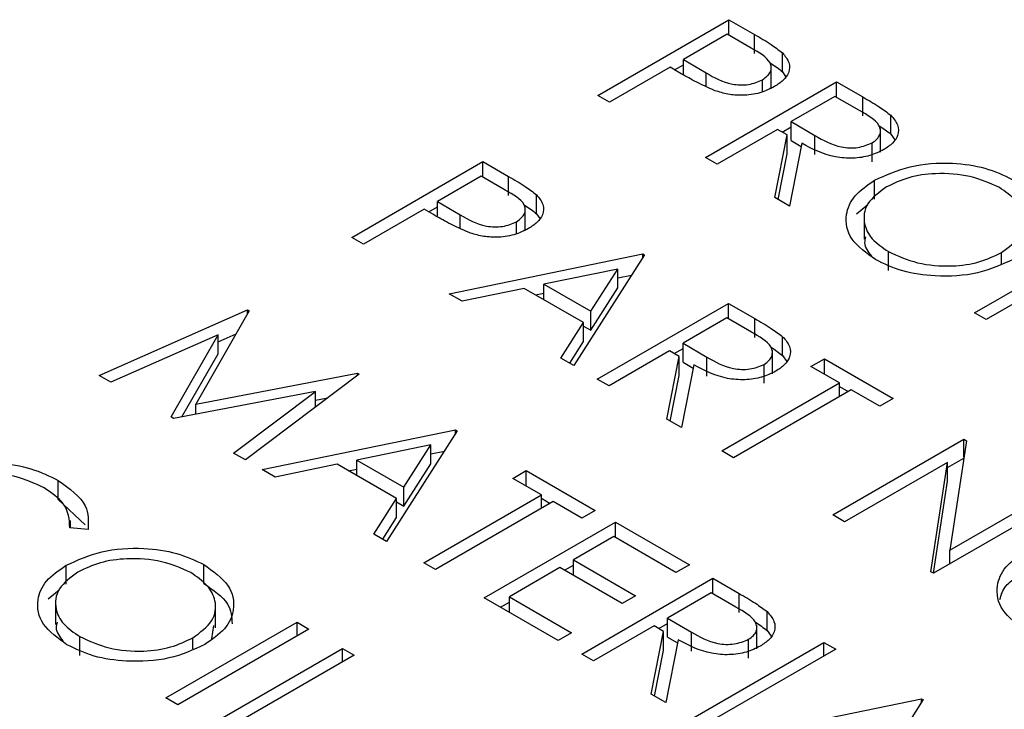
# Model space of a CAD drawing. Header units: inches. Extents: x 220 to 877, y 4 to 174.
# Tile 452 of 656: x 484.472 to 485.109, y 150.276 to 150.722. Entities that reach past the tile are written whole.
import ezdxf

# ---------------------------------------------------------------- set-up
doc = ezdxf.new("R2010")
doc.units = ezdxf.units.IN
doc.header["$LTSCALE"] = 0.5
doc.header["$MEASUREMENT"] = 0
doc.layers.add('DSS-M-S', color=53, linetype='Continuous')

msp = doc.modelspace()

# ---------------------------------------------------------------- linework, layer by layer
at = {"layer": 'DSS-M-S', "linetype": 'Continuous', "lineweight": 25}
for p, q in [((484.84551, 150.67309), (484.93036, 150.72207)), ((484.93036, 150.72207), (484.947, 150.71247)), ((484.93036, 150.71203), (484.93036, 150.72207)), ((484.92928, 150.71265), (484.90099, 150.69633)), ((484.94479, 150.7037), (484.92928, 150.71265)), ((484.947, 150.70022), (484.947, 150.71247)), ((484.96506, 150.68833), (484.96506, 150.70058)), ((484.90099, 150.69633), (484.91566, 150.68764)), ((484.90099, 150.68633), (484.90099, 150.69633)), ((484.89229, 150.6913), (484.85313, 150.66869)), ((484.89836, 150.6878), (484.89229, 150.6913)), ((484.89528, 150.68957), (484.90099, 150.69287)), ((484.95778, 150.67731), (484.95778, 150.69262)), ((484.96506, 150.68833), (484.96708, 150.68523)), ((484.91513, 150.6329), (484.99999, 150.68188)), ((484.91566, 150.67881), (484.91566, 150.68764)), ((484.95217, 150.67556), (484.95217, 150.68317)), ((484.99999, 150.68188), (485.01697, 150.67208)), ((484.99999, 150.67183), (484.99999, 150.68188)), ((484.85313, 150.66869), (484.84551, 150.67309)), ((484.9989, 150.67246), (484.97061, 150.65613)), ((485.01481, 150.66328), (484.9989, 150.67246)), ((485.01697, 150.65983), (485.01697, 150.67208)), ((484.97061, 150.65613), (484.98603, 150.6471)), ((484.97061, 150.64389), (484.97061, 150.65613)), ((485.03504, 150.64807), (485.03504, 150.66031)), ((484.96191, 150.65111), (484.92275, 150.6285)), ((484.9681, 150.64754), (484.96191, 150.65111)), ((484.9649, 150.64938), (484.97061, 150.65268)), ((485.02841, 150.63631), (485.02841, 150.65162)), ((484.96011, 150.60693), (484.9681, 150.64754)), ((484.9681, 150.63529), (484.9681, 150.64754)), ((484.97061, 150.64389), (484.97712, 150.64007)), ((484.98603, 150.63485), (484.98603, 150.6471)), ((485.03504, 150.64807), (485.03764, 150.64436)), ((484.97751, 150.6421), (484.96953, 150.6015)), ((485.023, 150.63017), (485.023, 150.64242)), ((484.92275, 150.6285), (484.91513, 150.6329)), ((484.96227, 150.60568), (484.9681, 150.63529)), ((484.68641, 150.58124), (484.77126, 150.63023)), ((484.77126, 150.63023), (484.7879, 150.62062)), ((484.77126, 150.62018), (484.77126, 150.63023)), ((484.77018, 150.62081), (484.74189, 150.60448)), ((484.78569, 150.61185), (484.77018, 150.62081)), ((484.7879, 150.60837), (484.7879, 150.62062)), ((485.02463, 150.60599), (485.02463, 150.61824)), ((484.80596, 150.59648), (484.80596, 150.60873)), ((484.96953, 150.6015), (484.96011, 150.60693)), ((484.73319, 150.59946), (484.69403, 150.57685)), ((484.73926, 150.59595), (484.73319, 150.59946)), ((484.73618, 150.59773), (484.74189, 150.60102)), ((484.74189, 150.60448), (484.75656, 150.5958)), ((484.74189, 150.59448), (484.74189, 150.60448)), ((484.79868, 150.58547), (484.79868, 150.60078)), ((485.01292, 150.59652), (485.02022, 150.60242)), ((484.75656, 150.58697), (484.75656, 150.5958)), ((484.80596, 150.59648), (484.80798, 150.59338)), ((485.0178, 150.59534), (485.0178, 150.58003)), ((484.79307, 150.58371), (484.79307, 150.59132)), ((484.69403, 150.57685), (484.68641, 150.58124)), ((485.08919, 150.53242), (485.17404, 150.5814)), ((484.74951, 150.54482), (484.87461, 150.57057)), ((484.8757, 150.56994), (484.83001, 150.49835)), ((484.87461, 150.57057), (484.8757, 150.56994)), ((484.87461, 150.56824), (484.87461, 150.57057)), ((485.03354, 150.55983), (485.03354, 150.57208)), ((485.10665, 150.56412), (485.10665, 150.57138)), ((484.85853, 150.56076), (484.81075, 150.55091)), ((484.84107, 150.53341), (484.85853, 150.56076)), ((484.85853, 150.54851), (484.85853, 150.56076)), ((484.85853, 150.55501), (484.86733, 150.55682)), ((484.79792, 150.54827), (484.75782, 150.54002)), ((484.83638, 150.52607), (484.79792, 150.54827)), ((484.81075, 150.54087), (484.81075, 150.55091)), ((484.81075, 150.55091), (484.84107, 150.53341)), ((484.84107, 150.52116), (484.85853, 150.54851)), ((485.13597, 150.55063), (485.0968, 150.52802)), ((484.75782, 150.54002), (484.74951, 150.54482)), ((484.80524, 150.54404), (484.81075, 150.54518)), ((484.84524, 150.48956), (484.93009, 150.53854)), ((484.93009, 150.53854), (484.94707, 150.52874)), ((484.93009, 150.52849), (484.93009, 150.53854)), ((484.52296, 150.49191), (484.61901, 150.53443)), ((484.6201, 150.5338), (484.58551, 150.47338)), ((484.61901, 150.53443), (484.6201, 150.5338)), ((484.61901, 150.5319), (484.61901, 150.53443)), ((484.84107, 150.52116), (484.84107, 150.53341)), ((484.929, 150.52912), (484.90072, 150.51279)), ((484.94491, 150.51994), (484.929, 150.52912)), ((484.94707, 150.51649), (484.94707, 150.52874)), ((485.0968, 150.52802), (485.08919, 150.53242)), ((484.82173, 150.50313), (484.83638, 150.52607)), ((484.83638, 150.51382), (484.83638, 150.52607)), ((484.83638, 150.52387), (484.84107, 150.52116)), ((484.59993, 150.51813), (484.53063, 150.48748)), ((484.56948, 150.46505), (484.59993, 150.51813)), ((484.59993, 150.51373), (484.61156, 150.51888)), ((484.59993, 150.50588), (484.59993, 150.51813)), ((484.96514, 150.50472), (484.96514, 150.51697)), ((484.82745, 150.49983), (484.83638, 150.51382)), ((484.89501, 150.50604), (484.90072, 150.50934)), ((484.90072, 150.51279), (484.91614, 150.50375)), ((484.90072, 150.50054), (484.90072, 150.51279)), ((484.57653, 150.46508), (484.59993, 150.50588)), ((484.83001, 150.49835), (484.82173, 150.50313)), ((484.89202, 150.50777), (484.85285, 150.48516)), ((484.89021, 150.46359), (484.8982, 150.5042)), ((484.8982, 150.5042), (484.89202, 150.50777)), ((484.8982, 150.49195), (484.8982, 150.5042)), ((484.91614, 150.49151), (484.91614, 150.50375)), ((484.95851, 150.49297), (484.95851, 150.50828)), ((484.96514, 150.50472), (484.96775, 150.50102)), ((484.90762, 150.49876), (484.89963, 150.45815)), ((484.90072, 150.50054), (484.90722, 150.49673)), ((484.95311, 150.48683), (484.95311, 150.49907)), ((484.9834, 150.49772), (484.9921, 150.50274)), ((485.00189, 150.48704), (484.9834, 150.49772)), ((484.9921, 150.50274), (485.0367, 150.477)), ((484.9921, 150.4927), (484.9921, 150.50274)), ((484.53063, 150.48748), (484.52296, 150.49191)), ((484.58551, 150.47338), (484.69008, 150.4934)), ((484.69119, 150.49276), (484.6176, 150.43727)), ((484.69008, 150.4934), (484.69119, 150.49276)), ((484.69008, 150.49193), (484.69008, 150.4934)), ((484.89238, 150.46234), (484.8982, 150.49195)), ((484.85285, 150.48516), (484.84524, 150.48956)), ((484.92574, 150.44308), (485.00189, 150.48704)), ((485.00189, 150.47825), (485.00189, 150.48704)), ((485.00189, 150.48484), (485.0076, 150.48155)), ((484.66289, 150.48163), (484.5712, 150.46406)), ((484.60996, 150.44169), (484.66289, 150.48163)), ((484.66289, 150.47142), (484.66289, 150.48163)), ((484.66289, 150.47595), (484.67093, 150.47749)), ((485.0095, 150.48265), (484.93335, 150.43869)), ((485.028, 150.47197), (485.0095, 150.48265)), ((484.58551, 150.4668), (484.58551, 150.47338)), ((485.0367, 150.477), (485.028, 150.47197)), ((484.5712, 150.46406), (484.56948, 150.46505)), ((484.89963, 150.45815), (484.89021, 150.46359)), ((484.62848, 150.43099), (484.75359, 150.45674)), ((484.75467, 150.45611), (484.70898, 150.38452)), ((484.75359, 150.45674), (484.75467, 150.45611)), ((484.75359, 150.45441), (484.75359, 150.45674)), ((484.73751, 150.44693), (484.68973, 150.43709)), ((484.72005, 150.41958), (484.73751, 150.44693)), ((484.73751, 150.43468), (484.73751, 150.44693)), ((484.99754, 150.40163), (485.08239, 150.45062)), ((485.08399, 150.4497), (485.07326, 150.37878)), ((485.08239, 150.45062), (485.08399, 150.4497)), ((485.08239, 150.43913), (485.08239, 150.45062)), ((484.6176, 150.43727), (484.60996, 150.44169)), ((484.73751, 150.44118), (484.7463, 150.44299)), ((484.93335, 150.43869), (484.92574, 150.44308)), ((484.67689, 150.43445), (484.63679, 150.4262)), ((484.71536, 150.41224), (484.67689, 150.43445)), ((484.68973, 150.43709), (484.72005, 150.41958)), ((484.68973, 150.42704), (484.68973, 150.43709)), ((484.72005, 150.40733), (484.73751, 150.43468)), ((485.07178, 150.4357), (485.00515, 150.39724)), ((485.06108, 150.36495), (485.07178, 150.4357)), ((485.07178, 150.43225), (485.08226, 150.4383)), ((485.07178, 150.42346), (485.07178, 150.4357)), ((484.63679, 150.4262), (484.62848, 150.43099)), ((484.68422, 150.43022), (484.68973, 150.43135)), ((484.79057, 150.42534), (484.79928, 150.43037)), ((484.79928, 150.43037), (484.84388, 150.40462)), ((484.79928, 150.42032), (484.79928, 150.43037)), ((484.49655, 150.4117), (484.49655, 150.42395)), ((484.80907, 150.41467), (484.79057, 150.42534)), ((485.06278, 150.36397), (485.07178, 150.42346)), ((484.72005, 150.40733), (484.72005, 150.41958)), ((484.73292, 150.37071), (484.80907, 150.41467)), ((484.80907, 150.40587), (484.80907, 150.41467)), ((485.07326, 150.37878), (485.14005, 150.41733)), ((484.49655, 150.4117), (484.51403, 150.39525)), ((484.70071, 150.3893), (484.71536, 150.41224)), ((484.71536, 150.39999), (484.71536, 150.41224)), ((484.71536, 150.41004), (484.72005, 150.40733)), ((484.81668, 150.41027), (484.74053, 150.36631)), ((484.80907, 150.41247), (484.81478, 150.40917)), ((484.83518, 150.39959), (484.81668, 150.41027)), ((485.14766, 150.41294), (485.06281, 150.36395)), ((484.84388, 150.40462), (484.83518, 150.39959)), ((485.00515, 150.39724), (484.99754, 150.40163)), ((484.50437, 150.39321), (484.50437, 150.39813)), ((484.70642, 150.386), (484.71536, 150.39999)), ((484.77208, 150.3481), (484.85693, 150.39708)), ((484.85693, 150.39708), (484.9048, 150.36945)), ((484.85693, 150.38703), (484.85693, 150.39708)), ((484.51582, 150.39233), (484.50406, 150.39323)), ((484.70898, 150.38452), (484.70071, 150.3893)), ((484.85584, 150.38766), (484.82974, 150.37259)), ((484.8961, 150.36442), (484.85584, 150.38766)), ((485.07326, 150.36999), (485.07326, 150.37878)), ((484.59068, 150.35736), (484.59068, 150.36961)), ((484.74053, 150.36631), (484.73292, 150.37071)), ((484.82974, 150.37259), (484.86999, 150.34935)), ((484.82974, 150.36254), (484.82974, 150.37259)), ((484.9048, 150.36945), (484.8961, 150.36442)), ((484.50165, 150.35683), (484.50165, 150.36908)), ((484.82103, 150.36757), (484.7884, 150.34872)), ((484.86128, 150.34433), (484.82103, 150.36757)), ((484.82403, 150.36584), (484.82974, 150.36913)), ((485.06281, 150.36395), (485.06108, 150.36495)), ((484.83518, 150.31167), (484.92003, 150.36066)), ((484.92003, 150.36066), (484.93701, 150.35085)), ((484.92003, 150.35061), (484.92003, 150.36066)), ((484.48993, 150.34736), (484.49723, 150.35326)), ((484.91894, 150.35124), (484.89066, 150.33491)), ((484.93485, 150.34205), (484.91894, 150.35124)), ((484.93701, 150.33861), (484.93701, 150.35085)), ((484.49481, 150.34618), (484.49481, 150.33087)), ((484.59834, 150.3286), (484.59834, 150.34391)), ((484.81995, 150.32046), (484.77208, 150.3481)), ((484.78269, 150.34197), (484.7884, 150.34527)), ((484.7884, 150.34872), (484.82865, 150.32549)), ((484.7884, 150.33868), (484.7884, 150.34872)), ((484.86999, 150.34935), (484.86128, 150.34433)), ((484.95508, 150.32684), (484.95508, 150.33909)), ((484.5662, 150.28326), (484.65106, 150.33224)), ((484.65106, 150.33224), (484.65867, 150.32784)), ((484.65106, 150.32345), (484.65106, 150.33224)), ((484.88495, 150.32816), (484.89066, 150.33145)), ((484.89066, 150.33491), (484.90607, 150.32587)), ((484.89066, 150.32266), (484.89066, 150.33491)), ((484.65867, 150.32784), (484.57382, 150.27886)), ((484.59582, 150.32147), (484.59726, 150.33019)), ((484.82865, 150.32549), (484.81995, 150.32046)), ((484.88195, 150.32988), (484.84279, 150.30728)), ((484.88015, 150.28571), (484.88814, 150.32631)), ((484.88814, 150.32631), (484.88195, 150.32988)), ((484.88814, 150.31406), (484.88814, 150.32631)), ((484.90607, 150.31362), (484.90607, 150.32587)), ((484.94845, 150.31509), (484.94845, 150.3304)), ((484.95508, 150.32684), (484.95769, 150.32313)), ((484.51055, 150.31067), (484.51055, 150.32292)), ((484.58366, 150.31496), (484.58366, 150.32222)), ((484.89756, 150.32088), (484.88957, 150.28027)), ((484.89066, 150.32266), (484.89716, 150.31885)), ((484.90697, 150.27022), (484.99183, 150.31921)), ((484.94304, 150.30894), (484.94304, 150.32119)), ((484.99183, 150.31921), (484.99944, 150.31481)), ((484.99183, 150.31042), (484.99183, 150.31921)), ((484.59557, 150.2663), (484.68043, 150.31528)), ((484.68043, 150.31528), (484.68804, 150.31089)), ((484.68043, 150.30649), (484.68043, 150.31528)), ((484.88232, 150.28446), (484.88814, 150.31406)), ((484.99944, 150.31481), (484.91459, 150.26583)), ((484.68804, 150.31089), (484.61189, 150.26693)), ((484.84279, 150.30728), (484.83518, 150.31167)), ((484.57382, 150.27886), (484.5662, 150.28326)), ((484.88957, 150.28027), (484.88015, 150.28571)), ((484.92982, 150.25704), (485.05492, 150.28278)), ((485.05601, 150.28216), (485.01032, 150.21056)), ((485.05492, 150.28278), (485.05601, 150.28216)), ((485.05492, 150.28045), (485.05492, 150.28278))]:
    msp.add_line(p, q, dxfattribs=at)
for points, knots in [([(484.947, 150.71247), (484.95064, 150.71038), (484.95714, 150.70665), (484.96264, 150.70243), (484.96506, 150.70058)], [0, 0, 0, 0, 0.560314, 1, 1, 1, 1]), ([(484.95217, 150.68317), (484.95422, 150.6848), (484.95731, 150.68725), (484.95801, 150.69126), (484.95631, 150.6972), (484.94991, 150.70081), (484.94479, 150.7037)], [0, 0, 0, 0, 0.248969, 0.374729, 0.500383, 1, 1, 1, 1]), ([(484.96506, 150.70058), (484.9667, 150.69855), (484.97, 150.6945), (484.96959, 150.68811), (484.96588, 150.68272), (484.96184, 150.6801), (484.95982, 150.67879)], [0, 0, 0, 0, 0.279705, 0.559381, 0.779509, 1, 1, 1, 1]), ([(484.95689, 150.69424), (484.95713, 150.69409), (484.96016, 150.69227), (484.96271, 150.69022), (484.96506, 150.68833)], [0, 0, 0, 0, 0.079748, 1, 1, 1, 1]), ([(484.92135, 150.67613), (484.91683, 150.67816), (484.90875, 150.68178), (484.90154, 150.68596), (484.89836, 150.6878)], [0, 0, 0, 0, 0.559694, 1, 1, 1, 1]), ([(484.91566, 150.68764), (484.92081, 150.68465), (484.92726, 150.6809), (484.93777, 150.67973), (484.94493, 150.6801), (484.94928, 150.68194), (484.95217, 150.68317)], [0, 0, 0, 0, 0.499721, 0.62535, 0.751083, 1, 1, 1, 1]), ([(484.95982, 150.67879), (484.95682, 150.67729), (484.95083, 150.6743), (484.93977, 150.67282), (484.92959, 150.67362), (484.9241, 150.6753), (484.92135, 150.67613)], [0, 0, 0, 0, 0.280099, 0.559324, 0.779458, 1, 1, 1, 1]), ([(485.01697, 150.67208), (485.02058, 150.67), (485.02704, 150.6663), (485.03259, 150.66214), (485.03504, 150.66031)], [0, 0, 0, 0, 0.5602397, 1, 1, 1, 1]), ([(485.023, 150.64242), (485.02415, 150.64319), (485.02645, 150.64473), (485.02815, 150.64766), (485.02864, 150.65069), (485.0265, 150.65672), (485.02, 150.66037), (485.01481, 150.66328)], [0, 0, 0, 0, 0.125307, 0.250617, 0.375954, 0.501281, 1, 1, 1, 1]), ([(485.03504, 150.66031), (485.03681, 150.65827), (485.04037, 150.65418), (485.04026, 150.64764), (485.03676, 150.64205), (485.03265, 150.63936), (485.0306, 150.63801)], [0, 0, 0, 0, 0.279797, 0.5595, 0.779626, 1, 1, 1, 1]), ([(485.02742, 150.65353), (485.02746, 150.65351), (485.03026, 150.65182), (485.03266, 150.64993), (485.03504, 150.64807)], [0, 0, 0, 0, 0.0138, 1, 1, 1, 1]), ([(484.98603, 150.6471), (484.99126, 150.6441), (484.9978, 150.64034), (485.00838, 150.63902), (485.01565, 150.63933), (485.02007, 150.64118), (485.023, 150.64242)], [0, 0, 0, 0, 0.499827, 0.625498, 0.751208, 1, 1, 1, 1]), ([(485.0306, 150.63801), (485.02769, 150.63659), (485.02188, 150.63375), (485.01056, 150.63206), (484.99387, 150.63346), (484.98426, 150.63854), (484.97751, 150.6421)], [0, 0, 0, 0, 0.18712, 0.373979, 0.560911, 1, 1, 1, 1]), ([(485.02463, 150.61824), (485.03196, 150.62156), (485.04662, 150.62822), (485.07315, 150.63012), (485.09669, 150.62679), (485.10801, 150.62144), (485.11367, 150.61877)], [0, 0, 0, 0, 0.279731, 0.559327, 0.77968, 1, 1, 1, 1]), ([(484.7879, 150.62062), (484.79154, 150.61853), (484.79804, 150.61481), (484.80354, 150.61059), (484.80596, 150.60873)], [0, 0, 0, 0, 0.560314, 1, 1, 1, 1]), ([(485.02514, 150.56688), (485.0193, 150.57109), (485.0076, 150.57953), (485.00497, 150.59489), (485.01052, 150.60851), (485.01993, 150.61499), (485.02463, 150.61824)], [0, 0, 0, 0, 0.279663, 0.559354, 0.779636, 1, 1, 1, 1]), ([(485.10534, 150.61353), (485.09929, 150.61622), (485.08718, 150.6216), (485.06547, 150.62322), (485.04611, 150.62051), (485.03689, 150.61608), (485.03228, 150.61386)], [0, 0, 0, 0, 0.279627, 0.55935, 0.77963, 1, 1, 1, 1]), ([(484.79307, 150.59132), (484.79512, 150.59295), (484.79821, 150.5954), (484.79891, 150.59941), (484.79721, 150.60535), (484.79081, 150.60896), (484.78569, 150.61185)], [0, 0, 0, 0, 0.248969, 0.374729, 0.500383, 1, 1, 1, 1]), ([(485.03228, 150.61386), (485.02758, 150.6104), (485.01818, 150.60347), (485.01691, 150.5909), (485.02198, 150.57995), (485.02969, 150.5747), (485.03354, 150.57208)], [0, 0, 0, 0, 0.279416, 0.559077, 0.779478, 1, 1, 1, 1]), ([(485.10665, 150.57138), (485.11138, 150.57487), (485.12085, 150.58184), (485.12221, 150.59455), (485.11674, 150.60551), (485.10914, 150.61085), (485.10534, 150.61353)], [0, 0, 0, 0, 0.279468, 0.55887, 0.779516, 1, 1, 1, 1]), ([(484.80596, 150.60873), (484.8076, 150.6067), (484.8109, 150.60265), (484.81049, 150.59626), (484.80678, 150.59088), (484.80274, 150.58826), (484.80072, 150.58695)], [0, 0, 0, 0, 0.279705, 0.559381, 0.779509, 1, 1, 1, 1]), ([(484.79779, 150.60239), (484.79803, 150.60225), (484.80106, 150.60043), (484.80361, 150.59837), (484.80596, 150.59648)], [0, 0, 0, 0, 0.079748, 1, 1, 1, 1]), ([(484.76226, 150.58429), (484.75773, 150.58631), (484.74966, 150.58993), (484.74244, 150.59411), (484.73926, 150.59595)], [0, 0, 0, 0, 0.5596942, 1, 1, 1, 1]), ([(484.75656, 150.5958), (484.76171, 150.5928), (484.76816, 150.58905), (484.77867, 150.58789), (484.78583, 150.58825), (484.79018, 150.5901), (484.79307, 150.59132)], [0, 0, 0, 0, 0.499721, 0.62535, 0.751083, 1, 1, 1, 1]), ([(484.80072, 150.58695), (484.79772, 150.58545), (484.79173, 150.58245), (484.78067, 150.58098), (484.77049, 150.58178), (484.765, 150.58345), (484.76226, 150.58429)], [0, 0, 0, 0, 0.280099, 0.559324, 0.779458, 1, 1, 1, 1]), ([(485.01878, 150.58151), (485.01846, 150.58028), (485.01735, 150.57602), (485.02041, 150.57199), (485.02259, 150.56913)], [0, 0, 0, 0, 0.288875, 1, 1, 1, 1]), ([(485.11424, 150.56698), (485.10691, 150.56361), (485.09225, 150.55687), (485.06557, 150.55542), (485.04198, 150.55869), (485.03076, 150.56415), (485.02514, 150.56688)], [0, 0, 0, 0, 0.27963, 0.559343, 0.779597, 1, 1, 1, 1]), ([(485.03354, 150.57208), (485.03954, 150.56932), (485.05154, 150.56381), (485.07332, 150.56197), (485.09276, 150.56472), (485.10202, 150.56916), (485.10665, 150.57138)], [0, 0, 0, 0, 0.27983, 0.559389, 0.779654, 1, 1, 1, 1]), ([(484.94707, 150.52874), (484.95069, 150.52666), (484.95714, 150.52296), (484.9627, 150.5188), (484.96514, 150.51697)], [0, 0, 0, 0, 0.56024, 1, 1, 1, 1]), ([(484.95311, 150.49907), (484.95426, 150.49984), (484.95656, 150.50138), (484.95826, 150.50431), (484.95874, 150.50735), (484.9566, 150.51338), (484.9501, 150.51702), (484.94491, 150.51994)], [0, 0, 0, 0, 0.125307, 0.250617, 0.375954, 0.501281, 1, 1, 1, 1]), ([(484.96514, 150.51697), (484.96692, 150.51493), (484.97048, 150.51083), (484.97036, 150.5043), (484.96687, 150.49871), (484.96276, 150.49602), (484.9607, 150.49467)], [0, 0, 0, 0, 0.279797, 0.5595, 0.779626, 1, 1, 1, 1]), ([(484.95752, 150.51019), (484.95756, 150.51017), (484.96037, 150.50848), (484.96277, 150.50659), (484.96514, 150.50472)], [0, 0, 0, 0, 0.0138, 1, 1, 1, 1]), ([(484.91614, 150.50375), (484.92136, 150.50075), (484.92791, 150.497), (484.93848, 150.49568), (484.94575, 150.49598), (484.95017, 150.49784), (484.95311, 150.49907)], [0, 0, 0, 0, 0.4998271, 0.6254978, 0.7512079, 1, 1, 1, 1]), ([(484.9607, 150.49467), (484.9578, 150.49325), (484.95199, 150.49041), (484.94067, 150.48871), (484.92397, 150.49012), (484.91436, 150.4952), (484.90762, 150.49876)], [0, 0, 0, 0, 0.18712, 0.373979, 0.560911, 1, 1, 1, 1]), ([(484.40678, 150.42484), (484.41421, 150.42823), (484.42906, 150.43502), (484.45618, 150.43618), (484.47972, 150.43232), (484.49093, 150.42674), (484.49655, 150.42395)], [0, 0, 0, 0, 0.279512, 0.55908, 0.779374, 1, 1, 1, 1]), ([(484.48737, 150.4192), (484.48133, 150.42197), (484.46926, 150.42751), (484.44741, 150.42949), (484.42778, 150.42683), (484.41847, 150.42235), (484.41382, 150.42011)], [0, 0, 0, 0, 0.279856, 0.559519, 0.779686, 1, 1, 1, 1]), ([(484.49655, 150.42395), (484.50379, 150.41872), (484.51674, 150.40939), (484.5161, 150.39755), (484.51582, 150.39233)], [0, 0, 0, 0, 0.559517, 1, 1, 1, 1]), ([(484.50406, 150.39323), (484.50372, 150.39871), (484.5031, 150.40851), (484.49219, 150.41593), (484.48737, 150.4192)], [0, 0, 0, 0, 0.558427, 1, 1, 1, 1]), ([(484.50165, 150.36908), (484.50898, 150.3724), (484.52363, 150.37906), (484.55016, 150.38096), (484.57371, 150.37763), (484.58502, 150.37228), (484.59068, 150.36961)], [0, 0, 0, 0, 0.279731, 0.559327, 0.77968, 1, 1, 1, 1]), ([(485.12278, 150.32682), (485.11693, 150.33104), (485.10524, 150.33947), (485.1026, 150.35484), (485.10815, 150.36845), (485.11756, 150.37494), (485.12227, 150.37818)], [0, 0, 0, 0, 0.279663, 0.559354, 0.779636, 1, 1, 1, 1]), ([(484.58235, 150.36437), (484.5763, 150.36706), (484.56419, 150.37244), (484.54249, 150.37406), (484.52313, 150.37135), (484.51391, 150.36692), (484.50929, 150.3647)], [0, 0, 0, 0, 0.279627, 0.55935, 0.77963, 1, 1, 1, 1]), ([(484.59068, 150.36961), (484.59663, 150.36536), (484.60853, 150.35689), (484.61136, 150.34135), (484.6056, 150.32761), (484.59604, 150.32108), (484.59126, 150.31782)], [0, 0, 0, 0, 0.279767, 0.559358, 0.779571, 1, 1, 1, 1]), ([(484.50216, 150.31772), (484.49631, 150.32193), (484.48461, 150.33036), (484.48198, 150.34573), (484.48753, 150.35935), (484.49694, 150.36583), (484.50165, 150.36908)], [0, 0, 0, 0, 0.279663, 0.559354, 0.779636, 1, 1, 1, 1]), ([(484.50929, 150.3647), (484.5046, 150.36124), (484.4952, 150.35431), (484.49392, 150.34173), (484.49899, 150.33078), (484.5067, 150.32554), (484.51055, 150.32292)], [0, 0, 0, 0, 0.279416, 0.5590765, 0.779478, 1, 1, 1, 1]), ([(484.58366, 150.32222), (484.5884, 150.32571), (484.59786, 150.33268), (484.59922, 150.34538), (484.59375, 150.35634), (484.58615, 150.36169), (484.58235, 150.36437)], [0, 0, 0, 0, 0.279468, 0.55887, 0.779516, 1, 1, 1, 1]), ([(484.59068, 150.35736), (484.59689, 150.35313), (484.60808, 150.34551), (484.60874, 150.3356), (484.60903, 150.33119)], [0, 0, 0, 0, 0.554805, 1, 1, 1, 1]), ([(485.10563, 150.34691), (485.10652, 150.34998), (485.10819, 150.35578), (485.11476, 150.36026), (485.11785, 150.36237)], [0, 0, 0, 0, 0.5286967, 1, 1, 1, 1]), ([(484.93701, 150.35085), (484.94063, 150.34878), (484.94708, 150.34508), (484.95264, 150.34092), (484.95508, 150.33909)], [0, 0, 0, 0, 0.56024, 1, 1, 1, 1]), ([(484.94304, 150.32119), (484.94419, 150.32196), (484.9465, 150.3235), (484.9482, 150.32643), (484.94868, 150.32947), (484.94654, 150.3355), (484.94004, 150.33914), (484.93485, 150.34205)], [0, 0, 0, 0, 0.125307, 0.250617, 0.375954, 0.501281, 1, 1, 1, 1]), ([(484.95508, 150.33909), (484.95686, 150.33704), (484.96041, 150.33295), (484.9603, 150.32642), (484.95681, 150.32083), (484.9527, 150.31813), (484.95064, 150.31678)], [0, 0, 0, 0, 0.279797, 0.5595, 0.779626, 1, 1, 1, 1]), ([(484.49579, 150.33235), (484.49547, 150.33112), (484.49437, 150.32686), (484.49743, 150.32283), (484.4996, 150.31997)], [0, 0, 0, 0, 0.288875, 1, 1, 1, 1]), ([(484.94746, 150.33231), (484.9475, 150.33229), (484.9503, 150.3306), (484.95271, 150.32871), (484.95508, 150.32684)], [0, 0, 0, 0, 0.0138, 1, 1, 1, 1]), ([(484.90607, 150.32587), (484.9113, 150.32287), (484.91784, 150.31912), (484.92842, 150.3178), (484.93569, 150.3181), (484.94011, 150.31996), (484.94304, 150.32119)], [0, 0, 0, 0, 0.499827, 0.625498, 0.751208, 1, 1, 1, 1]), ([(484.51055, 150.32292), (484.51656, 150.32016), (484.52856, 150.31465), (484.55033, 150.31281), (484.56977, 150.31555), (484.57903, 150.32), (484.58366, 150.32222)], [0, 0, 0, 0, 0.27983, 0.559389, 0.779654, 1, 1, 1, 1]), ([(484.95064, 150.31678), (484.94774, 150.31536), (484.94193, 150.31252), (484.9306, 150.31083), (484.91391, 150.31224), (484.9043, 150.31731), (484.89756, 150.32088)], [0, 0, 0, 0, 0.18712, 0.373979, 0.560911, 1, 1, 1, 1]), ([(484.59126, 150.31782), (484.58393, 150.31445), (484.56927, 150.3077), (484.54258, 150.30625), (484.51899, 150.30952), (484.50777, 150.31499), (484.50216, 150.31772)], [0, 0, 0, 0, 0.27963, 0.559343, 0.779597, 1, 1, 1, 1])]:
    msp.add_open_spline(points, degree=3, knots=knots, dxfattribs=at)

doc.saveas('drawing.dxf')
